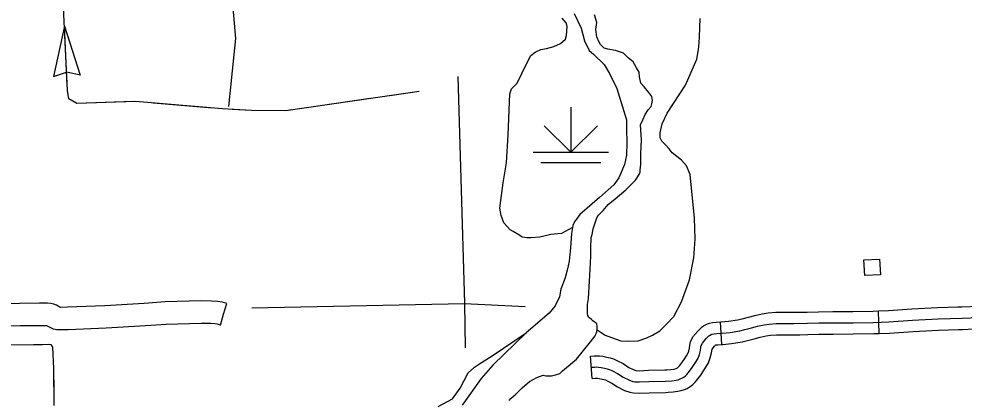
# Model space of a CAD drawing. Extents: x 1084508 to 1142749, y 1057638 to 1093403.
# Drawn here: x 1117137 to 1119112, y 1060649 to 1061446 of the extents above; entities that cross this region are included whole.
import ezdxf

# ---------------------------------------------------------------- set-up
doc = ezdxf.new("R2010")
doc.units = 0
for name, color, linetype in [('Level 35', 7, 'Continuous'), ('Level 43', 7, 'Continuous'), ('Level 44', 7, 'Continuous'), ('Level 45', 7, 'Continuous'), ('Level 46', 7, 'Continuous'), ('Level 47', 7, 'Continuous'), ('Level 5', 7, 'Continuous'), ('Level 56', 7, 'Continuous')]:
    doc.layers.add(name, color=color, linetype=linetype)

msp = doc.modelspace()

# ---------------------------------------------------------------- linework, layer by layer
at = {"layer": 'Level 35'}
for points in [[(1118237.7, 1060699.6), (1118243, 1060699.6), (1118249.7, 1060699.6), (1118258.4, 1060701.6), (1118267, 1060704.4), (1118272.8, 1060709.7), (1118302.1, 1060734.2), (1118331.4, 1060770.3), (1118341, 1060782.8), (1118344.4, 1060791.4), (1118344.8, 1060796.2), (1118345.3, 1060802.5), (1118344.4, 1060807.7), (1118341, 1060811.1), (1118336.2, 1060814.5), (1118332.3, 1060817.8), (1118329.9, 1060819.8), (1118327.5, 1060822.2), (1118325.6, 1060825.5), (1118324.7, 1060828.9), (1118324.7, 1060834.2), (1118325.1, 1060848.6), (1118327.1, 1060861.1), (1118329, 1060897.1), (1118330.9, 1060934.6), (1118331.9, 1060950), (1118331.9, 1060966.3), (1118332.8, 1060988.4), (1118334.7, 1060995.1), (1118336.7, 1061006.7), (1118340.5, 1061017.2), (1118344.4, 1061029.7), (1118348.2, 1061035.5), (1118357.8, 1061045.1), (1118368.4, 1061057.6), (1118382.8, 1061069.1), (1118404.9, 1061088.3), (1118425, 1061108.5), (1118432.7, 1061120), (1118434.6, 1061124.8), (1118434.6, 1061129.6), (1118436.6, 1061142.1), (1118436.6, 1061164.2), (1118437.5, 1061193.1), (1118435.6, 1061223.8), (1118440.4, 1061234.4), (1118445.2, 1061245.9), (1118451.9, 1061255.5), (1118457.7, 1061262.3), (1118459.6, 1061268), (1118460.6, 1061274.7), (1118459.6, 1061283.4), (1118452.9, 1061292), (1118443.3, 1061303.6), (1118436.6, 1061311.3), (1118433.7, 1061324.7), (1118432.7, 1061334.3), (1118427, 1061343), (1118420.2, 1061355.5), (1118409.7, 1061364.1), (1118400.1, 1061373.7), (1118383.7, 1061379.5), (1118367.4, 1061382.4), (1118359.7, 1061384.3), (1118352, 1061392), (1118349.2, 1061396.8), (1118344.4, 1061408.3), (1118342.4, 1061423.7), (1118344.4, 1061438.1), (1118339.5, 1061454.4)], [(1118297.1, 1061456.8), (1118312, 1061425.9), (1118318.3, 1061399.8), (1118328.4, 1061379.5), (1118337.6, 1061371.8), (1118359.8, 1061350.5), (1118370.9, 1061331.7), (1118385.9, 1061300.3), (1118400.8, 1061252.5), (1118406.6, 1061234.6), (1118406.6, 1061214.8), (1118407.1, 1061187.3), (1118406.6, 1061160.8), (1118402.3, 1061141.5), (1118390.7, 1061113), (1118380.1, 1061099), (1118350.1, 1061071.9), (1118309.1, 1061036.7), (1118297.5, 1061021.2), (1118294.6, 1061013.5), (1118291.7, 1060997.1), (1118289.3, 1060967.1), (1118286.9, 1060939.1), (1118284.5, 1060929), (1118282.1, 1060920.3), (1118278.2, 1060903.9), (1118269.5, 1060880.7), (1118266.2, 1060864.3)], [(1118266.2, 1060864.3), (1118257.5, 1060845.5), (1118244.9, 1060830), (1118197.1, 1060789.5), (1118127.2, 1060721.4), (1118102.5, 1060693.8), (1118063.4, 1060638.3)], [(1118161.4, 1060647.8), (1118165.7, 1060652.6), (1118175.3, 1060661.2), (1118188.3, 1060674.2), (1118204.1, 1060687.2), (1118219, 1060695.8), (1118232.5, 1060700.6), (1118237.7, 1060699.6)]]:
    msp.add_lwpolyline(points, dxfattribs=at)
at = {"layer": 'Level 43'}
for p, q in [((1117232.3, 1061430.6), (1117209.5, 1061325.3)), ((1117232.3, 1061430.6), (1117265.2, 1061328)), ((1117209.5, 1061325.3), (1117236.8, 1061334)), ((1117265.2, 1061328), (1117237.2, 1061334.1))]:
    msp.add_line(p, q, dxfattribs=at)
for points in [[(1117973.5, 1061293.9), (1117694.6, 1061253.5), (1117622.8, 1061254.2), (1117562.6, 1061257.4), (1117380.5, 1061272.8), (1117258.1, 1061268.9), (1117241.4, 1061278.5), (1117238.8, 1061295.8), (1117224.7, 1061585.1)], [(1117582.5, 1061485.7), (1117589.7, 1061404.6), (1117575.2, 1061262.2)], [(1117238.3, 1061306.4), (1117232.3, 1061430.6)], [(1117588.3, 1061420.4), (1117589.7, 1061404.6), (1117578.7, 1061296.7)], [(1117973.5, 1061293.9), (1117912, 1061285)], [(1117376.4, 1061272.6), (1117258.1, 1061268.9), (1117252.9, 1061271.9)], [(1117541.5, 1061259.1), (1117417.7, 1061269.6)], [(1117871, 1061279.1), (1117748, 1061261.2)], [(1117707, 1061255.3), (1117694.6, 1061253.5), (1117622.8, 1061254.2), (1117582.9, 1061256.3)], [(1117114.1, 1060764.2), (1117167.5, 1060764.9), (1117186.2, 1060764.6), (1117199, 1060765.5), (1117203.6, 1060764.9), (1117207.5, 1060759.3), (1117209.3, 1060714.4), (1117210.1, 1060637.1)], [(1117177.6, 1060764.7), (1117186.2, 1060764.6), (1117199, 1060765.5), (1117203.6, 1060764.9), (1117207.5, 1060759.3), (1117209.3, 1060714.4), (1117209.8, 1060668)]]:
    msp.add_lwpolyline(points, dxfattribs=at)
at = {"layer": 'Level 44'}
for p, q in [((1118290, 1061260.8), (1118290, 1061166.7)), ((1118290, 1061166.7), (1118234.5, 1061222.2)), ((1118290, 1061166.7), (1118345.5, 1061222.2)), ((1118211.5, 1061166.7), (1118368.5, 1061166.7)), ((1118227.2, 1061145.3), (1118352.8, 1061145.3))]:
    msp.add_line(p, q, dxfattribs=at)
at = {"layer": 'Level 45'}
for p, q in [((1118934.4, 1060787.9), (1118932.9, 1060834.9)), ((1118605.6, 1060764.9), (1118602.9, 1060811.9)), ((1118334.6, 1060693.8), (1118331.4, 1060740.7))]:
    msp.add_line(p, q, dxfattribs=at)
for points in [[(1119098.5, 1060843.3), (1119107, 1060843.6), (1119142.2, 1060845), (1119161.4, 1060845.9), (1119194.1, 1060847.2), (1119213.6, 1060848.6), (1119242.8, 1060849.9), (1119263.3, 1060851.1)], [(1118602.9, 1060811.9), (1118604.1, 1060812), (1118619.8, 1060813.4), (1118638.6, 1060816.6), (1118647.9, 1060818.8), (1118661.4, 1060822.2), (1118674.7, 1060825.7), (1118689.5, 1060829.1), (1118702, 1060831), (1118718.3, 1060832.1), (1118755.5, 1060832.1), (1118767.5, 1060832.4)], [(1118767.5, 1060832.4), (1118783.8, 1060832.7), (1118807.7, 1060833.3), (1118837.7, 1060833.5), (1118879.5, 1060833.9), (1118921.8, 1060834.6), (1118932.9, 1060834.9)], [(1118932.9, 1060834.9), (1118953.4, 1060835.6), (1119002.5, 1060839.2), (1119056.1, 1060842.1), (1119098.5, 1060843.3)], [(1118333, 1060717.3), (1118339.8, 1060717.7), (1118343.9, 1060717.9), (1118347.7, 1060717.7), (1118353.2, 1060716.9), (1118360.6, 1060715.5), (1118366, 1060714.2), (1118370.9, 1060712.5), (1118377.3, 1060709.7), (1118387.7, 1060704.4), (1118399.7, 1060696.4), (1118411.3, 1060690.6), (1118419.5, 1060687.7), (1118423.9, 1060686.8), (1118433, 1060686.5), (1118452.7, 1060687.2), (1118487.3, 1060688), (1118501.2, 1060688.9), (1118509.9, 1060690.2), (1118514.5, 1060691), (1118518.7, 1060692.7), (1118522.1, 1060694.1), (1118526.1, 1060696.6), (1118529.5, 1060699.2), (1118532.5, 1060702.2), (1118535.2, 1060705.3), (1118542.4, 1060714.7), (1118546.5, 1060720.7), (1118552.1, 1060729.3), (1118556, 1060736.5), (1118558.7, 1060744), (1118560.9, 1060752.2), (1118561.9, 1060759.3), (1118562.7, 1060762.6), (1118565.2, 1060767.9), (1118572.7, 1060777.1), (1118577.5, 1060781.9), (1118578.4, 1060782.7), (1118579.7, 1060783.5), (1118583, 1060785.5), (1118584.3, 1060786.2), (1118585.6, 1060786.6), (1118589.2, 1060787.3), (1118595.3, 1060787.9), (1118605.8, 1060788.5), (1118622.9, 1060790), (1118643.3, 1060793.5), (1118653.5, 1060796), (1118667.2, 1060799.4), (1118680.3, 1060802.8), (1118693.9, 1060805.9), (1118704.6, 1060807.5), (1118719.1, 1060808.5), (1118755.8, 1060808.6), (1118784.4, 1060809.2), (1118808.1, 1060809.8), (1118837.9, 1060810), (1118879.8, 1060810.4), (1118922.3, 1060811.1), (1118954.6, 1060812), (1119004, 1060815.7), (1119057.1, 1060818.5), (1119107.8, 1060820), (1119143.2, 1060821.5)], [(1118490.3, 1060711.8), (1118498.7, 1060712.3), (1118506.1, 1060713.5), (1118508.2, 1060713.8), (1118510, 1060714.6), (1118511.4, 1060715.1), (1118512.6, 1060715.8), (1118513.9, 1060716.9), (1118515.2, 1060718.2), (1118516.9, 1060720.2), (1118523.4, 1060728.5), (1118526.9, 1060733.7), (1118531.8, 1060741.3), (1118534.5, 1060746.2), (1118536.3, 1060751.1), (1118537.8, 1060756.9), (1118538.7, 1060763.6), (1118540.4, 1060770.4), (1118545.1, 1060780.5), (1118555.2, 1060792.9), (1118561.5, 1060799.3), (1118564.5, 1060801.8), (1118567.4, 1060803.6), (1118571.6, 1060806.1), (1118575.4, 1060808.1), (1118580, 1060809.5), (1118585.8, 1060810.6), (1118593.4, 1060811.4), (1118602.9, 1060811.9)], [(1118934.4, 1060787.9), (1118955.8, 1060788.5), (1119005.5, 1060792.2), (1119058, 1060795), (1119099.8, 1060796.2)], [(1119099.8, 1060796.2), (1119108.6, 1060796.5), (1119144.2, 1060798), (1119163.4, 1060798.9), (1119196.8, 1060800.1), (1119216.4, 1060801.6), (1119245.2, 1060802.9), (1119266.1, 1060804.1)], [(1118605.6, 1060764.9), (1118607.6, 1060765), (1118625.9, 1060766.6), (1118648.1, 1060770.5), (1118659.1, 1060773.1), (1118673, 1060776.6), (1118685.9, 1060779.9), (1118698.3, 1060782.8), (1118707.1, 1060784.1), (1118719.9, 1060785), (1118756, 1060785), (1118768.4, 1060785.3)], [(1118768.4, 1060785.3), (1118784.9, 1060785.6), (1118808.5, 1060786.3), (1118838.1, 1060786.5), (1118880.1, 1060786.8), (1118922.9, 1060787.5), (1118934.4, 1060787.9)], [(1118493.3, 1060664.8), (1118503.7, 1060665.5), (1118513.7, 1060667), (1118520.8, 1060668.3), (1118527.3, 1060670.8), (1118532.9, 1060673), (1118539.7, 1060677.3), (1118545.1, 1060681.5), (1118549.8, 1060686.2), (1118553.4, 1060690.4), (1118561.5, 1060700.9), (1118566.1, 1060707.6), (1118572.4, 1060717.3), (1118577.5, 1060726.8), (1118581.2, 1060736.8), (1118584.1, 1060747.6), (1118585.1, 1060754.9), (1118585.3, 1060755.3), (1118590.2, 1060761.3), (1118592.7, 1060763.9), (1118592.9, 1060764), (1118597.1, 1060764.4), (1118605.6, 1060764.9)], [(1118331.4, 1060740.7), (1118338.6, 1060741.2), (1118344, 1060741.4), (1118349.8, 1060741.2), (1118357.1, 1060740.2), (1118365.6, 1060738.5), (1118372.4, 1060736.9), (1118379.5, 1060734.5), (1118387.5, 1060730.9), (1118399.6, 1060724.8), (1118411.5, 1060716.9), (1118420.6, 1060712.3), (1118425.9, 1060710.5), (1118426.8, 1060710.3), (1118433, 1060710), (1118452, 1060710.8), (1118486.2, 1060711.6), (1118490.3, 1060711.8)], [(1118334.6, 1060693.8), (1118341, 1060694.2), (1118343.8, 1060694.3), (1118345.6, 1060694.2), (1118349.2, 1060693.7), (1118355.6, 1060692.4), (1118359.5, 1060691.5), (1118362.4, 1060690.6), (1118367.2, 1060688.4), (1118375.8, 1060684), (1118387.9, 1060676), (1118402.1, 1060668.9), (1118413.2, 1060665), (1118421.1, 1060663.4), (1118433, 1060662.9), (1118453.4, 1060663.7), (1118488.3, 1060664.5), (1118493.3, 1060664.8)]]:
    msp.add_lwpolyline(points, dxfattribs=at)
at = {"layer": 'Level 46'}
for points in [[(1117558.1, 1060805.3), (1117564.7, 1060827.9), (1117571.3, 1060850.5), (1117562.4, 1060853.1), (1117551.7, 1060854.7), (1117539.8, 1060855.5), (1117518, 1060855.8), (1117442.4, 1060853.9), (1117398.7, 1060850.8), (1117317, 1060845.8), (1117238.9, 1060842.7), (1117224.3, 1060842.4), (1117223.1, 1060842.4), (1117221.4, 1060843.4), (1117219.3, 1060844.7), (1117215.7, 1060846.9), (1117210, 1060849.2), (1117204.1, 1060850.5), (1117196.8, 1060851), (1117180.3, 1060851), (1117138.6, 1060850.8), (1117054.4, 1060848)], [(1117558.1, 1060805.3), (1117552.2, 1060807), (1117546.7, 1060807.9), (1117538, 1060808.4), (1117518.2, 1060808.7), (1117444.6, 1060806.9), (1117401.8, 1060803.8), (1117319.4, 1060798.8), (1117240.3, 1060795.6), (1117224.4, 1060795.3), (1117220, 1060795.4), (1117216.2, 1060795.4), (1117209.1, 1060796.8), (1117203.7, 1060799.4), (1117197.2, 1060802.9), (1117195.7, 1060803.9), (1117194.9, 1060804), (1117180.5, 1060804), (1117139.5, 1060803.7), (1117055.8, 1060800.9)]]:
    msp.add_lwpolyline(points, dxfattribs=at)
at = {"layer": 'Level 47'}
for points in [[(1118293.8, 1061009.3), (1118270.9, 1060997), (1118248, 1060994.7), (1118225.1, 1060989.4), (1118206.7, 1060987.9), (1118198.3, 1060987.9), (1118188.4, 1060989.4), (1118181.5, 1060994), (1118169.3, 1061000.8), (1118163.2, 1061004.7), (1118157.1, 1061011.5), (1118150.2, 1061019.2), (1118144.9, 1061034.5), (1118141.8, 1061049.7), (1118148.7, 1061102.5), (1118155.6, 1061144.5), (1118159.4, 1061203.3), (1118162.4, 1061288.9), (1118166.3, 1061299.6), (1118177.7, 1061311.1), (1118187.6, 1061331.7), (1118201.4, 1061360), (1118206.7, 1061369.1), (1118215.9, 1061376), (1118227.4, 1061381.4), (1118239.6, 1061383.6), (1118254.9, 1061388.2), (1118268.6, 1061394.3), (1118279.3, 1061403.5), (1118280.8, 1061411.2), (1118282.3, 1061429.5), (1118280.1, 1061437.1), (1118276.2, 1061442.5), (1118271.7, 1061447.1)], [(1118550.1, 1060985.2), (1118548.3, 1061028.9), (1118539.6, 1061120.6), (1118531.6, 1061138.7), (1118521.5, 1061150.3), (1118502, 1061165.4), (1118495.5, 1061174.1), (1118487.6, 1061182.1), (1118480.4, 1061190), (1118476.7, 1061197.2), (1118476.7, 1061207.3), (1118481.1, 1061226.1), (1118491.2, 1061248.5), (1118529.5, 1061307.1), (1118553.3, 1061361.3), (1118556.9, 1061381.5), (1118558.4, 1061395.9), (1118559.1, 1061408.2), (1118560.5, 1061446.5)], [(1118344.9, 1060795.7), (1118361.9, 1060784.3), (1118374.9, 1060779.3), (1118394.4, 1060772.8), (1118411, 1060772), (1118430.5, 1060772.8), (1118448.6, 1060778.6), (1118460.8, 1060784.3), (1118476, 1060793.7), (1118489.7, 1060807.5), (1118505.6, 1060823.4), (1118521.5, 1060853.7), (1118538.1, 1060900), (1118546.8, 1060946.2), (1118550.1, 1060985.2)], [(1118013.1, 1060635.5), (1118043.1, 1060651), (1118058.6, 1060673.3), (1118075.9, 1060705.5), (1118089.2, 1060717.2), (1118103.6, 1060727.2), (1118125.9, 1060741.1), (1118197.1, 1060789.5)]]:
    msp.add_lwpolyline(points, dxfattribs=at)
at = {"layer": 'Level 5'}
for points in [[(1118053.7, 1061325.5), (1118068, 1060850.7)], [(1117623.6, 1060841.4), (1118068, 1060850.7)], [(1118068, 1060850.7), (1118069.6, 1060757.9)], [(1118068, 1060850.7), (1118194.7, 1060844.4)]]:
    msp.add_lwpolyline(points, dxfattribs=at)
at = {"layer": 'Level 56'}
msp.add_lwpolyline([(1118904.2, 1060909.1), (1118902.5, 1060941.7), (1118935.2, 1060943.4), (1118937, 1060910.8)], close=True, dxfattribs=at)

doc.saveas('drawing.dxf')
